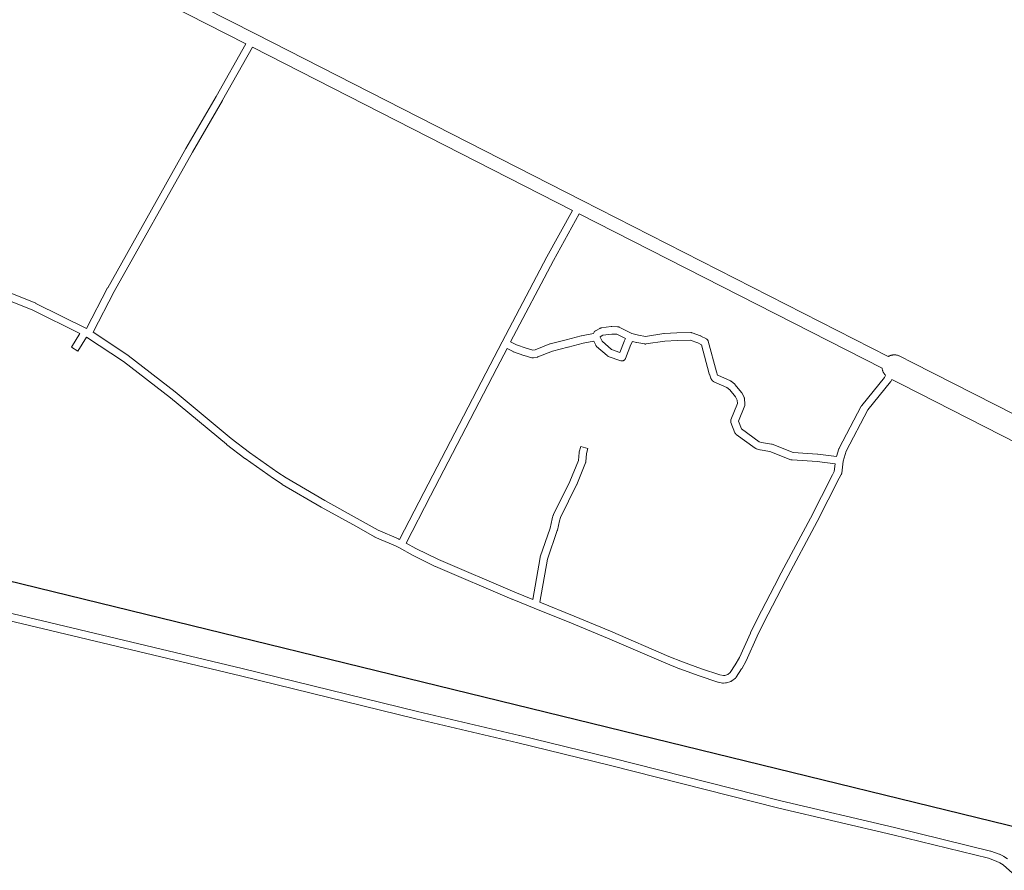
# Paper-space layout 'Layout1' of a CAD drawing. Header units: metres. Extents: x 123097 to 144122, y 392739 to 407589.
# Tile 217 of 510: x 129557 to 130084, y 397772 to 398227. Entities that reach past the tile are written whole.
import ezdxf

# ---------------------------------------------------------------- set-up
doc = ezdxf.new("R2010")
doc.units = ezdxf.units.M
doc.header["$MEASUREMENT"] = 0
for name, color, linetype, lineweight in [('gs-knt-fietspaden', 7, 'Continuous', 0), ('gs-knt-paden', 7, 'Continuous', 0), ('gs-knt-spoorlijn', 7, 'Continuous', 30), ('gs-knt-wegen algemeen', 7, 'Continuous', 0)]:
    doc.layers.add(name, color=color, linetype=linetype, lineweight=lineweight)

psp = doc.layouts.get("Layout1")

# ---------------------------------------------------------------- linework, layer by layer
at = {"layer": 'gs-knt-fietspaden', "color": 7, "linetype": 'Continuous', "flags": 128}
for points in [[(129556.804, 398283.351), (129682.809, 398219.202), (129857.663, 398130.06), (130021.426, 398046.571)], [(129677.697, 398213.927), (129553.867, 398276.969)], [(129852.57, 398124.777), (129681.282, 398212.101)], [(130018.238, 398040.317), (129856.153, 398122.95)]]:
    psp.add_lwpolyline(points, dxfattribs=at)
at = {"layer": 'gs-knt-paden', "color": 7, "linetype": 'Continuous', "flags": 128}
for points in [[(129515.698, 398094.905), (129565.24, 398075.044), (129565.313, 398075.013), (129565.385, 398074.979), (129592.457, 398061.553), (129603.747, 398083.319), (129603.778, 398083.377), (129645.584, 398157.882), (129645.6, 398157.909), (129661.741, 398185.647), (129677.697, 398213.927)], [(129681.282, 398212.101), (129665.236, 398183.66), (129665.222, 398183.637), (129649.082, 398155.901), (129607.302, 398081.442), (129607.3, 398081.439), (129607.298, 398081.435)], [(129607.298, 398081.435), (129595.952, 398059.561), (129614.569, 398047.261), (129614.632, 398047.218), (129614.693, 398047.172), (129639.841, 398027.656), (129639.894, 398027.614), (129669.826, 398002.737), (129679.646, 397995.31), (129694.807, 397984.604), (129699.312, 397981.609), (129719.939, 397969.488), (129738.875, 397959.098), (129738.903, 397959.082), (129748.455, 397953.637), (129759.405, 397948.949), (129759.479, 397948.916), (129759.551, 397948.879), (129759.968, 397948.66), (129772.869, 397973.818), (129808.413, 398042.209), (129814.885, 398054.524), (129838.733, 398099.903), (129838.755, 398099.945), (129852.57, 398124.777)], [(129856.153, 398122.95), (129842.28, 398098.012), (129819.379, 398054.435), (129822.456, 398052.82), (129827.79, 398051.005), (129831.369, 398049.907), (129832.546, 398050.149), (129840.358, 398053.308), (129840.448, 398053.341), (129840.539, 398053.371), (129840.632, 398053.396), (129849.083, 398055.468), (129857.207, 398057.65), (129857.288, 398057.67), (129857.371, 398057.687), (129863.676, 398058.825), (129864.062, 398059.559), (129864.106, 398059.639), (129864.155, 398059.718), (129864.207, 398059.794), (129864.262, 398059.868), (129864.321, 398059.939), (129864.383, 398060.008), (129864.448, 398060.073), (129864.516, 398060.136), (129864.587, 398060.195), (129864.661, 398060.251), (129864.737, 398060.303), (129864.815, 398060.352), (129864.895, 398060.398), (129867.224, 398061.639), (129867.303, 398061.679), (129867.385, 398061.716), (129867.468, 398061.749), (129867.553, 398061.778), (129867.639, 398061.804), (129867.726, 398061.826), (129867.814, 398061.843), (129867.902, 398061.857), (129873.205, 398062.567), (129873.28, 398062.576), (129873.355, 398062.582), (129873.431, 398062.585), (129873.506, 398062.585), (129876.676, 398062.531), (129876.766, 398062.527), (129876.855, 398062.52), (129876.943, 398062.508), (129877.031, 398062.493), (129877.119, 398062.474), (129877.205, 398062.45), (129877.29, 398062.424), (129877.374, 398062.393), (129877.457, 398062.358), (129877.538, 398062.32), (129884.335, 398058.936), (129887.751, 398057.945), (129891.524, 398057.307), (129901.368, 398058.843), (129901.466, 398058.856), (129901.564, 398058.864), (129908.288, 398059.247), (129908.373, 398059.25), (129915.862, 398059.359), (129915.952, 398059.358), (129916.042, 398059.353), (129916.131, 398059.345), (129916.221, 398059.332), (129916.309, 398059.315), (129916.397, 398059.294), (129916.483, 398059.27), (129916.569, 398059.241), (129920.997, 398057.655), (129921.084, 398057.622), (129921.17, 398057.584), (129921.254, 398057.543), (129924.136, 398056.028), (129924.221, 398055.981), (129924.304, 398055.93), (129924.384, 398055.874), (129924.461, 398055.815), (129924.535, 398055.752), (129924.607, 398055.686), (129924.675, 398055.616), (129924.739, 398055.543), (129924.8, 398055.467), (129924.857, 398055.388), (129924.91, 398055.307), (129924.959, 398055.223), (129925.005, 398055.136), (129925.045, 398055.048), (129925.082, 398054.958), (129925.114, 398054.866), (129925.142, 398054.772), (129929.563, 398038.375), (129930.175, 398036.671), (129930.263, 398036.569), (129936.983, 398033.598), (129937.063, 398033.561), (129937.141, 398033.52), (129937.218, 398033.475), (129937.292, 398033.428), (129937.364, 398033.377), (129937.434, 398033.323), (129939.313, 398031.803), (129939.379, 398031.747), (129939.442, 398031.689), (129939.502, 398031.629), (129939.56, 398031.565), (129939.615, 398031.5), (129942.985, 398027.308), (129943.039, 398027.239), (129943.089, 398027.167), (129943.137, 398027.093), (129943.181, 398027.017), (129943.221, 398026.939), (129944.385, 398024.581), (129944.426, 398024.494), (129944.462, 398024.406), (129944.493, 398024.316), (129944.521, 398024.225), (129944.544, 398024.132), (129944.563, 398024.039), (129944.577, 398023.945), (129944.587, 398023.85), (129944.795, 398021.224), (129944.8, 398021.132), (129944.801, 398021.04), (129944.798, 398020.948), (129944.79, 398020.856), (129944.778, 398020.765), (129944.763, 398020.675), (129944.743, 398020.585), (129944.719, 398020.496), (129944.691, 398020.408), (129944.659, 398020.322), (129941.341, 398011.984), (129942.958, 398007.837), (129952.381, 398000.983), (129953.71, 398000.584), (129958.945, 397999.769), (129959.033, 397999.754), (129959.119, 397999.734), (129959.205, 397999.711), (129959.289, 397999.684), (129959.373, 397999.653), (129970.602, 397995.23), (129983.691, 397994.326), (129983.788, 397994.317), (129993.87, 397993.125), (129995.121, 397997.262), (129995.151, 397997.353), (129995.185, 397997.442), (129995.223, 397997.529), (129995.266, 397997.615), (130007.046, 398020.03), (130007.084, 398020.1), (130007.126, 398020.168), (130007.17, 398020.235), (130007.216, 398020.3), (130007.265, 398020.363), (130019.459, 398035.363), (130020.03, 398036.436)], [(129873.357, 398050.314), (129877.815, 398048.78), (129880.07, 398054.627), (129880.099, 398054.699), (129880.131, 398054.77), (129880.166, 398054.839), (129880.866, 398056.172), (129876.153, 398058.519), (129873.589, 398058.563), (129868.795, 398057.921), (129867.333, 398057.141), (129867.254, 398056.991), (129868.376, 398054.711), (129873.353, 398050.317), (129873.357, 398050.314)], [(129434.152, 397937.293), (129675.732, 397879.654), (129675.745, 397879.651), (129769.621, 397856.612), (129824.228, 397843.799), (129824.249, 397843.794), (129873.15, 397831.768), (129963.92, 397808.873), (130024.847, 397794.568), (130024.866, 397794.563), (130076.221, 397781.989), (130076.291, 397781.971), (130076.36, 397781.95), (130076.429, 397781.926), (130080.791, 397780.343), (130080.871, 397780.312), (130080.951, 397780.277), (130081.028, 397780.239), (130083.091, 397779.172), (130083.168, 397779.131), (130083.242, 397779.086), (130085.205, 397777.845)], [(130127.038, 397735.183), (130122.045, 397739.878), (130110.393, 397750.232), (130082.92, 397774.533), (130081.167, 397775.642), (130079.297, 397776.609), (130075.159, 397778.111), (130023.919, 397790.656), (129962.985, 397804.963), (129962.952, 397804.971), (129872.172, 397827.869), (129823.299, 397839.888), (129768.693, 397852.7), (129768.673, 397852.705), (129674.793, 397875.745), (129433.149, 397933.399)]]:
    psp.add_lwpolyline(points, dxfattribs=at)
for points in [[(130023.445, 398034.295), (130022.915, 398033.301), (130022.867, 398033.217), (130022.816, 398033.134), (130022.76, 398033.055), (130022.701, 398032.978), (130010.511, 398017.983), (129998.913, 397995.915), (129997.283, 397990.526), (129996.576, 397984.152), (129996.563, 397984.058), (129996.546, 397983.964), (129996.524, 397983.872), (129996.498, 397983.78), (129996.468, 397983.69), (129996.433, 397983.601), (129996.395, 397983.514), (129996.352, 397983.429), (129995.276, 397981.409), (129983.435, 397958.272), (129983.42, 397958.243), (129966.543, 397926.558), (129954.978, 397904.192), (129951.381, 397896.898), (129945.464, 397883.812), (129945.43, 397883.74), (129945.393, 397883.669), (129943.107, 397879.525), (129943.066, 397879.454), (129943.022, 397879.385), (129940.099, 397874.976), (129940.046, 397874.9), (129939.989, 397874.825), (129939.928, 397874.754), (129939.865, 397874.686), (129939.798, 397874.62), (129939.728, 397874.558), (129939.656, 397874.499), (129937.801, 397873.06), (129937.723, 397873.002), (129937.641, 397872.948), (129937.558, 397872.898), (129937.472, 397872.852), (129937.384, 397872.81), (129937.293, 397872.773), (129937.202, 397872.74), (129934.974, 397872.001), (129934.892, 397871.976), (129934.81, 397871.954), (129934.726, 397871.936), (129934.642, 397871.922), (129934.557, 397871.911), (129934.473, 397871.903), (129933.297, 397871.826), (129933.212, 397871.823), (129933.127, 397871.822), (129933.042, 397871.826), (129932.958, 397871.833), (129932.873, 397871.843), (129932.789, 397871.858), (129930.483, 397872.298), (129930.395, 397872.317), (129930.308, 397872.339), (129930.222, 397872.366), (129920.277, 397875.698), (129920.229, 397875.715), (129909.903, 397879.472), (129909.846, 397879.494), (129902.472, 397882.431), (129902.419, 397882.453), (129871.244, 397895.923), (129851.937, 397903.945), (129832.042, 397911.955), (129820.147, 397916.744), (129820.11, 397916.76), (129779.134, 397934.223), (129779.082, 397934.246), (129779.03, 397934.271), (129766.89, 397940.282), (129766.808, 397940.325), (129759.874, 397944.166), (129757.749, 397945.285), (129746.768, 397949.986), (129746.699, 397950.017), (129746.63, 397950.051), (129746.564, 397950.088), (129736.927, 397955.582), (129717.979, 397965.978), (129717.928, 397966.007), (129697.227, 397978.171), (129697.179, 397978.2), (129697.132, 397978.23), (129692.558, 397981.272), (129692.512, 397981.304), (129677.301, 397992.045), (129677.248, 397992.084), (129667.364, 397999.559), (129667.292, 397999.616), (129637.35, 398024.501), (129612.289, 398043.949), (129592.52, 398057.01), (129587.881, 398049.483, -0.3517144), (129587.869, 398049.48), (129584.462, 398051.579, -0.3517167), (129584.458, 398051.591), (129588.915, 398058.822), (129563.67, 398071.342), (129515.507, 398090.65)], [(129821.671, 397920.464), (129831.244, 397916.61), (129835.192, 397939.008), (129835.207, 397939.084), (129835.224, 397939.16), (129835.245, 397939.235), (129835.269, 397939.309), (129840.535, 397954.714), (129841.65, 397959.694), (129841.667, 397959.767), (129841.688, 397959.838), (129842.249, 397961.688), (129842.274, 397961.767), (129842.303, 397961.844), (129842.335, 397961.921), (129842.37, 397961.996), (129851.093, 397979.641), (129855.632, 397990.912), (129856.038, 397995.236), (129856.048, 397995.321), (129856.061, 397995.405), (129856.078, 397995.489), (129856.098, 397995.572), (129856.882, 397998.473, -0.3845833), (129856.893, 397998.48), (129860.756, 397997.437, -0.3572652), (129860.763, 397997.427), (129860.024, 397994.69), (129859.607, 397990.245), (129859.596, 397990.149), (129859.58, 397990.053), (129859.559, 397989.959), (129859.534, 397989.865), (129859.505, 397989.773), (129859.471, 397989.682), (129854.793, 397978.068), (129854.764, 397977.998), (129854.731, 397977.928), (129846.047, 397960.363), (129845.556, 397958.743), (129844.433, 397953.729), (129844.416, 397953.658), (129844.396, 397953.588), (129844.374, 397953.518), (129839.123, 397938.156), (129835.055, 397915.076), (129853.449, 397907.669), (129853.469, 397907.661), (129872.799, 397899.63), (129872.825, 397899.619), (129903.987, 397886.155), (129911.306, 397883.24), (129921.579, 397879.502), (129931.37, 397876.221), (129933.291, 397875.854), (129933.953, 397875.898), (129935.609, 397876.447), (129936.931, 397877.473), (129939.627, 397881.538), (129941.834, 397885.541), (129947.732, 397898.585), (129947.76, 397898.646), (129951.381, 397905.987), (129951.398, 397906.021), (129962.978, 397928.415), (129962.989, 397928.437), (129979.864, 397960.118), (129991.705, 397983.255), (129991.72, 397983.284), (129992.623, 397984.979), (129993.088, 397989.169), (129983.365, 397990.319), (129970.015, 397991.241), (129969.928, 397991.249), (129969.841, 397991.261), (129969.754, 397991.276), (129969.668, 397991.295), (129969.584, 397991.319), (129969.5, 397991.345), (129969.417, 397991.376), (129958.107, 397995.831), (129952.956, 397996.633), (129952.866, 397996.649), (129952.776, 397996.669), (129952.688, 397996.694), (129950.897, 397997.231), (129950.805, 397997.261), (129950.715, 397997.295), (129950.626, 397997.334), (129950.539, 397997.377), (129950.455, 397997.424), (129950.372, 397997.475), (129950.293, 397997.53), (129940.117, 398004.933), (129940.041, 398004.991), (129939.968, 398005.052), (129939.898, 398005.117), (129939.831, 398005.185), (129939.767, 398005.256), (129939.707, 398005.331), (129939.651, 398005.408), (129939.598, 398005.487), (129939.549, 398005.569), (129939.504, 398005.654), (129939.463, 398005.74), (129939.426, 398005.828), (129937.308, 398011.261), (129937.276, 398011.35), (129937.248, 398011.44), (129937.224, 398011.531), (129937.205, 398011.623), (129937.19, 398011.716), (129937.179, 398011.81), (129937.173, 398011.904), (129937.171, 398011.998), (129937.174, 398012.092), (129937.181, 398012.186), (129937.192, 398012.28), (129937.208, 398012.373), (129937.228, 398012.465), (129937.252, 398012.556), (129937.281, 398012.646), (129937.313, 398012.734), (129940.75, 398021.373), (129940.61, 398023.147), (129939.714, 398024.961), (129936.617, 398028.813), (129935.113, 398030.029), (129928.223, 398033.076), (129928.143, 398033.113), (129928.064, 398033.155), (129927.987, 398033.199), (129927.912, 398033.248), (129927.839, 398033.299), (129927.769, 398033.354), (129927.701, 398033.411), (129927.636, 398033.472), (129927.574, 398033.535), (129927.514, 398033.601), (129926.887, 398034.328), (129926.828, 398034.4), (129926.773, 398034.473), (129926.721, 398034.55), (129926.673, 398034.628), (129926.628, 398034.709), (129926.587, 398034.792), (129926.55, 398034.876), (129926.517, 398034.962), (129925.752, 398037.094), (129925.726, 398037.171), (129925.703, 398037.25), (129921.489, 398052.878), (129919.509, 398053.918), (129915.556, 398055.334), (129908.474, 398055.231), (129901.891, 398054.856), (129891.821, 398053.285), (129891.729, 398053.273), (129891.637, 398053.265), (129891.545, 398053.261), (129891.452, 398053.262), (129891.36, 398053.267), (129891.268, 398053.276), (129891.176, 398053.289), (129886.967, 398054), (129886.891, 398054.014), (129886.816, 398054.032), (129886.742, 398054.052), (129884.617, 398054.668), (129883.779, 398053.072), (129880.868, 398045.526), (129880.832, 398045.437), (129880.791, 398045.35), (129880.745, 398045.264), (129880.696, 398045.182), (129880.643, 398045.101), (129880.586, 398045.023), (129880.526, 398044.948), (129880.461, 398044.876), (129880.394, 398044.808), (129880.323, 398044.742), (129880.25, 398044.68), (129880.173, 398044.622), (129880.094, 398044.567), (129880.012, 398044.516), (129879.927, 398044.469), (129879.841, 398044.427), (129879.753, 398044.388), (129879.663, 398044.354), (129879.571, 398044.324), (129879.478, 398044.298), (129879.384, 398044.277), (129879.289, 398044.261), (129879.194, 398044.249), (129879.098, 398044.242), (129879.001, 398044.239), (129878.905, 398044.241), (129878.809, 398044.247), (129878.713, 398044.259), (129878.618, 398044.274), (129878.524, 398044.295), (129878.431, 398044.319), (129878.339, 398044.348), (129871.67, 398046.644), (129871.577, 398046.679), (129871.487, 398046.718), (129871.399, 398046.761), (129871.312, 398046.808), (129871.229, 398046.86), (129871.148, 398046.915), (129871.069, 398046.975), (129870.994, 398047.038), (129865.418, 398051.96), (129865.346, 398052.027), (129865.277, 398052.097), (129865.212, 398052.17), (129865.151, 398052.247), (129865.093, 398052.326), (129865.04, 398052.408), (129864.99, 398052.493), (129864.945, 398052.579), (129863.865, 398054.774), (129858.168, 398053.746), (129850.104, 398051.58), (129850.062, 398051.569), (129841.73, 398049.526), (129833.883, 398046.353), (129833.798, 398046.321), (129833.711, 398046.293), (129833.623, 398046.269), (129833.535, 398046.248), (129831.675, 398045.866), (129831.586, 398045.85), (129831.495, 398045.838), (129831.404, 398045.829), (129831.313, 398045.825), (129831.221, 398045.826), (129831.13, 398045.83), (129831.039, 398045.838), (129830.949, 398045.851), (129830.859, 398045.868), (129830.77, 398045.889), (129830.682, 398045.913), (129826.582, 398047.17), (129826.523, 398047.189), (129821.012, 398049.065), (129820.939, 398049.092), (129820.867, 398049.121), (129820.796, 398049.153), (129820.726, 398049.188), (129817.509, 398050.876), (129811.977, 398040.351), (129776.438, 397971.969), (129763.506, 397946.749), (129768.715, 397943.864), (129780.763, 397937.899), (129821.665, 397920.467), (129821.668, 397920.466), (129821.671, 397920.464)]]:
    psp.add_lwpolyline(points, format="xyb", dxfattribs=at)
at = {"layer": 'gs-knt-spoorlijn', "color": 7, "linetype": 'Continuous', "flags": 128}
psp.add_lwpolyline([(126023.424, 398789.468), (133158.298, 397044.421)], dxfattribs=at)
at = {"layer": 'gs-knt-wegen algemeen', "color": 7, "linetype": 'Continuous', "flags": 128}
for points in [[(130021.426, 398046.571), (130021.621, 398046.683), (130021.902, 398046.826), (130022.189, 398046.955), (130022.482, 398047.07), (130022.78, 398047.171), (130023.082, 398047.257), (130023.389, 398047.328), (130023.698, 398047.385), (130024.01, 398047.427), (130024.323, 398047.453), (130024.638, 398047.464), (130024.952, 398047.461), (130025.266, 398047.442), (130025.579, 398047.407), (130025.89, 398047.358), (130026.198, 398047.294), (130026.502, 398047.215), (130026.803, 398047.121), (130027.098, 398047.013), (130027.388, 398046.891), (130027.672, 398046.755), (130034.643, 398043.201)], [(130034.643, 398043.201), (130100.191, 398009.784)], [(130020.03, 398036.436), (130020.001, 398036.465), (130019.789, 398036.698), (130019.59, 398036.941), (130019.402, 398037.194), (130019.226, 398037.455), (130019.063, 398037.724), (130018.914, 398038.001), (130018.778, 398038.284), (130018.656, 398038.574), (130018.548, 398038.87), (130018.454, 398039.17), (130018.375, 398039.475), (130018.311, 398039.783), (130018.262, 398040.094), (130018.238, 398040.317)], [(130288.039, 397898.883), (130286.624, 397899.356), (130286.392, 397899.439), (130286.162, 397899.53), (130283.366, 397900.707), (130283.14, 397900.807), (130282.917, 397900.917), (130216.351, 397935.118), (130105.965, 397991.833), (130105.695, 397991.979), (130099.808, 397995.365), (130028.73, 398031.601), (130023.445, 398034.295)]]:
    psp.add_lwpolyline(points, dxfattribs=at)

doc.saveas('drawing.dxf')
